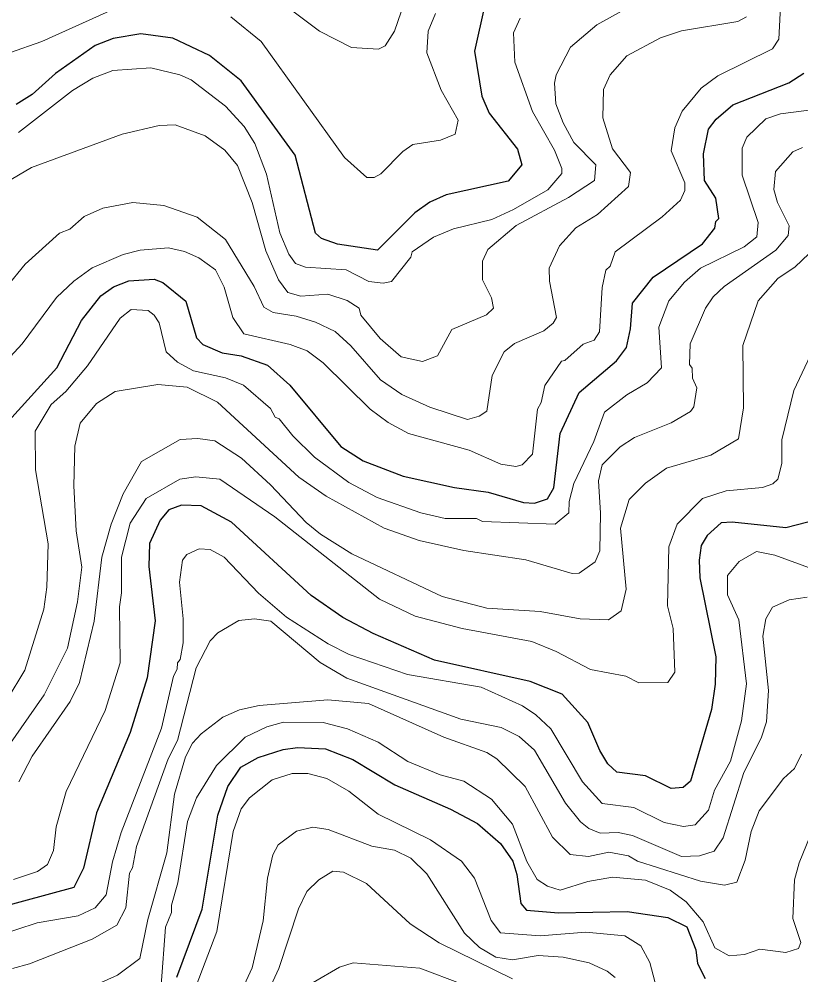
# Model space of a CAD drawing. Extents: x 673.3 to 698.5, y 6984.3 to 7012.3.
# Drawn here: x 676.491 to 677.359, y 6985.66 to 6986.721 of the extents above; entities that cross this region are included whole.
import ezdxf

# ---------------------------------------------------------------- set-up
doc = ezdxf.new("R2010")
doc.units = 0
doc.header["$LTSCALE"] = 0.032
doc.layers.add('1', color=7, linetype='Continuous', lineweight=25)
doc.layers.add('2', color=7, linetype='Continuous', lineweight=13)

msp = doc.modelspace()

# ---------------------------------------------------------------- linework, layer by layer
at = {"layer": '1'}
for points in [[(677.0076, 6986.7374), (676.9963, 6986.6859), (677.0045, 6986.6358), (677.0127, 6986.6169), (677.044, 6986.5768), (677.0487, 6986.5597), (677.0338, 6986.5416), (676.9647, 6986.5261), (676.9468, 6986.518), (676.93, 6986.5062), (676.8884, 6986.465), (676.8442, 6986.4714), (676.8263, 6986.4778), (676.8198, 6986.4837), (676.797, 6986.5702), (676.7374, 6986.6528), (676.7021, 6986.6811), (676.6612, 6986.7003), (676.6259, 6986.7051), (676.5953, 6986.7), (676.5753, 6986.6921), (676.5313, 6986.6609), (676.5054, 6986.6377), (676.4876, 6986.6267)], [(677.1718, 6986.4061), (677.1944, 6986.4349), (677.2493, 6986.472), (677.2631, 6986.4891), (677.2642, 6986.4966), (677.2673, 6986.5), (677.2643, 6986.5225), (677.2517, 6986.5422), (677.2504, 6986.5719), (677.2561, 6986.5992), (677.2645, 6986.6102), (677.2829, 6986.6261), (677.3453, 6986.6505), (677.3619, 6986.6614)], [(676.4828, 6986.279), (676.5325, 6986.3342), (676.5601, 6986.3869), (676.5815, 6986.4142), (676.5956, 6986.4242), (676.6127, 6986.4307), (676.6405, 6986.4328), (676.6504, 6986.4289), (676.6759, 6986.4081), (676.6875, 6986.3676), (676.6946, 6986.3599), (676.7162, 6986.3508), (676.7372, 6986.3474), (676.7665, 6986.337), (676.7912, 6986.3148), (676.8479, 6986.2468), (676.8727, 6986.231), (676.917, 6986.2138), (676.9739, 6986.2011), (677.0114, 6986.1962), (677.0508, 6986.1848), (677.0629, 6986.184), (677.0772, 6986.1886), (677.0844, 6986.201), (677.0914, 6986.2614), (677.1125, 6986.3067), (677.154, 6986.3418), (677.1651, 6986.3568), (677.1696, 6986.3775), (677.1718, 6986.4061)], [(676.6709, 6986.1818), (676.6568, 6986.1765), (676.6475, 6986.1649), (676.6355, 6986.1391), (676.6347, 6986.1136), (676.6419, 6986.0533), (676.633, 6985.9898), (676.614, 6985.9292), (676.5765, 6985.8399), (676.5622, 6985.7787), (676.5513, 6985.7572), (676.4354, 6985.7255)], [(677.3661, 6986.1629), (677.342, 6986.1564), (677.2823, 6986.1627), (677.2702, 6986.1619), (677.2544, 6986.1481), (677.248, 6986.1369), (677.2455, 6986.1207), (677.2465, 6986.101), (677.2641, 6986.0132), (677.2633, 6985.9829), (677.2593, 6985.9546), (677.2362, 6985.8751), (677.2277, 6985.8681), (677.2147, 6985.8672), (677.1859, 6985.881), (677.1541, 6985.885), (677.1443, 6985.8943), (677.1353, 6985.9091), (677.122, 6985.9402), (677.0934, 6985.9716), (677.058, 6985.9859), (676.9517, 6986.0096), (676.8838, 6986.0393), (676.85, 6986.0569), (676.8148, 6986.0813), (676.7264, 6986.1629), (676.6928, 6986.1809), (676.6709, 6986.1818)], [(676.6659, 6985.6575), (676.6941, 6985.7331), (676.7113, 6985.8373), (676.7225, 6985.8693), (676.7367, 6985.8908), (676.756, 6985.9013), (676.7839, 6985.9104), (676.7996, 6985.9127), (676.8309, 6985.9111), (676.8612, 6985.8992), (676.9077, 6985.8711), (676.9696, 6985.8442), (676.9997, 6985.8281), (677.025, 6985.8058), (677.0388, 6985.7865), (677.0434, 6985.7716), (677.0475, 6985.7394), (677.0541, 6985.732), (677.0895, 6985.7288), (677.1657, 6985.7304), (677.2107, 6985.7237), (677.2319, 6985.7133), (677.2419, 6985.6879), (677.2438, 6985.6728), (677.2522, 6985.6561)]]:
    msp.add_lwpolyline(points, dxfattribs=at)
at = {"layer": '2'}
for points in [[(676.7901, 6986.7336), (676.8241, 6986.708), (676.8597, 6986.6897), (676.8895, 6986.6881), (676.897, 6986.6917), (676.9073, 6986.7082), (676.926, 6986.7619)], [(677.1468, 6986.4471), (677.1525, 6986.463), (677.2045, 6986.502), (677.2251, 6986.5203), (677.2299, 6986.5312), (677.2299, 6986.5395), (677.2145, 6986.575), (677.2185, 6986.6006), (677.2268, 6986.6191), (677.2477, 6986.6447), (677.2662, 6986.6585), (677.327, 6986.6883), (677.3341, 6986.699), (677.3364, 6986.7428), (677.36, 6986.7685)], [(676.4608, 6986.5312), (676.5044, 6986.5566), (676.6051, 6986.5937), (676.6462, 6986.6032), (676.6639, 6986.6041), (676.6973, 6986.5919), (676.7191, 6986.5758), (676.7332, 6986.559), (676.7495, 6986.5176), (676.7647, 6986.464), (676.7786, 6986.4318), (676.7892, 6986.4179), (676.8035, 6986.4136), (676.8335, 6986.4161), (676.8548, 6986.409), (676.8682, 6986.4004), (676.87, 6986.3926), (676.8917, 6986.3666), (676.915, 6986.3465), (676.9386, 6986.3412), (676.9551, 6986.3474), (676.971, 6986.3769), (677.0095, 6986.3929), (677.0172, 6986.4006), (677.015, 6986.4118), (677.0052, 6986.4318), (677.0052, 6986.4527), (677.0109, 6986.4657), (677.0424, 6986.4924), (677.1007, 6986.5232), (677.1296, 6986.5422), (677.1311, 6986.5594), (677.1066, 6986.5843), (677.0945, 6986.6064), (677.0865, 6986.6273), (677.085, 6986.6501), (677.087, 6986.6595), (677.1027, 6986.6903), (677.1322, 6986.7149), (677.1769, 6986.7397)], [(676.4801, 6986.684), (676.5159, 6986.6965), (676.599, 6986.734)], [(676.7256, 6986.7238), (676.7594, 6986.6967), (676.8521, 6986.5676), (676.8768, 6986.5456), (676.8848, 6986.5457), (676.8922, 6986.5497), (676.9168, 6986.5744), (676.9278, 6986.582), (676.9586, 6986.5868), (676.9749, 6986.5936), (676.9781, 6986.6092), (676.9591, 6986.6425), (676.9433, 6986.684), (676.9449, 6986.708), (676.9529, 6986.7277)], [(677.0469, 6986.7224), (677.0394, 6986.7063), (677.0411, 6986.6736), (677.0606, 6986.6188), (677.0852, 6986.576), (677.0931, 6986.5554), (677.0931, 6986.5498)], [(677.2982, 6986.7239), (677.2884, 6986.7187), (677.2261, 6986.7083), (677.2028, 6986.7006), (677.1654, 6986.6805), (677.1469, 6986.6595), (677.1396, 6986.6432), (677.1388, 6986.6118), (677.1496, 6986.5775), (677.1696, 6986.5509), (677.1673, 6986.5354), (677.1328, 6986.5044), (677.1089, 6986.4897), (677.0906, 6986.4698)], [(677.0931, 6986.5498), (677.0778, 6986.5318), (677.0397, 6986.5098), (677.0154, 6986.4988), (676.9729, 6986.4886), (676.9508, 6986.4792), (676.927, 6986.4631), (676.9254, 6986.457), (676.904, 6986.4299), (676.8947, 6986.4283), (676.879, 6986.4299), (676.8537, 6986.4429), (676.8088, 6986.4461), (676.7977, 6986.4502), (676.7903, 6986.4605), (676.7803, 6986.4839), (676.7655, 6986.5494), (676.7525, 6986.5833), (676.7406, 6986.6023), (676.7199, 6986.6247), (676.6818, 6986.6538), (676.669, 6986.6597), (676.6371, 6986.6673), (676.5947, 6986.6644), (676.5725, 6986.6557), (676.5501, 6986.6423), (676.4902, 6986.5955)], [(677.3732, 6986.6212), (677.3358, 6986.6163), (677.3198, 6986.6107), (677.2984, 6986.5903), (677.2935, 6986.5781), (677.2935, 6986.548), (677.3112, 6986.4956), (677.3098, 6986.4796), (677.2957, 6986.4685), (677.247, 6986.4447), (677.2294, 6986.4294), (677.2119, 6986.4085), (677.2007, 6986.3794), (677.2038, 6986.334), (677.1881, 6986.3174), (677.1653, 6986.304), (677.1404, 6986.2848), (677.1289, 6986.2524), (677.1064, 6986.2057), (677.1013, 6986.1859), (677.1011, 6986.1732), (677.0858, 6986.1604), (677.0053, 6986.1636), (676.9986, 6986.1668), (676.9638, 6986.1669), (676.9368, 6986.173), (676.8881, 6986.1903), (676.8569, 6986.2067), (676.8187, 6986.2351), (676.7946, 6986.2585), (676.7794, 6986.2775), (676.7748, 6986.2793), (676.7698, 6986.2889), (676.74, 6986.3148), (676.7199, 6986.3232), (676.6845, 6986.331), (676.6666, 6986.3404), (676.654, 6986.3521), (676.6461, 6986.3841), (676.6407, 6986.3927), (676.6339, 6986.3979), (676.6153, 6986.3989), (676.6029, 6986.3892), (676.5666, 6986.3365), (676.5427, 6986.308), (676.5262, 6986.2936), (676.5085, 6986.2638), (676.509, 6986.2208), (676.523, 6986.1386), (676.5214, 6986.0905), (676.518, 6986.0662), (676.4971, 6985.9985), (676.4774, 6985.9657)], [(677.3454, 6986.492), (677.3327, 6986.5176), (677.3285, 6986.5323), (677.3302, 6986.5522), (677.3497, 6986.5741), (677.3605, 6986.579)], [(677.0906, 6986.4698), (677.0793, 6986.4448), (677.0795, 6986.4305), (677.0872, 6986.3902), (677.0837, 6986.3839), (677.0732, 6986.3753), (677.0406, 6986.3612), (677.0292, 6986.3519), (677.0158, 6986.3256), (677.0101, 6986.286), (677.0016, 6986.2804), (676.9883, 6986.2768), (676.9465, 6986.2906), (676.9154, 6986.3044), (676.8919, 6986.3208), (676.8591, 6986.3585), (676.8414, 6986.3745), (676.8198, 6986.3849), (676.7983, 6986.3916), (676.7729, 6986.3955), (676.7624, 6986.4017), (676.7518, 6986.4243), (676.7199, 6986.4765), (676.6883, 6986.5015), (676.6515, 6986.5146), (676.6169, 6986.5178), (676.5836, 6986.5114), (676.5628, 6986.5021), (676.5469, 6986.4881), (676.5355, 6986.4837), (676.4975, 6986.4491), (676.4764, 6986.4232)], [(676.4613, 6985.8891), (676.5185, 6985.9712), (676.5443, 6986.023), (676.5555, 6986.0742), (676.5605, 6986.1127), (676.5539, 6986.1533), (676.5516, 6986.2032), (676.5526, 6986.2471), (676.5586, 6986.2726), (676.5765, 6986.2945), (676.5975, 6986.3077), (676.6449, 6986.3158), (676.6773, 6986.3128), (676.7108, 6986.2959), (676.8013, 6986.2126), (676.8315, 6986.1917), (676.896, 6986.1562), (676.9349, 6986.1425), (676.9843, 6986.1315), (677.0531, 6986.1211), (677.1045, 6986.1058), (677.1123, 6986.106), (677.1302, 6986.1186), (677.1354, 6986.1311), (677.1362, 6986.1728), (677.1339, 6986.2087), (677.1381, 6986.2264), (677.158, 6986.2464), (677.1739, 6986.2568), (677.2146, 6986.2732), (677.236, 6986.2855), (677.2398, 6986.2909), (677.243, 6986.3118), (677.2381, 6986.3228), (677.2379, 6986.3338), (677.2349, 6986.3379), (677.2356, 6986.3609), (677.2526, 6986.4004), (677.2612, 6986.4131), (677.2733, 6986.4246), (677.3307, 6986.4648), (677.3446, 6986.4812), (677.3454, 6986.492)], [(676.4539, 6986.3175), (676.494, 6986.3609), (676.5323, 6986.4123), (676.5514, 6986.4304), (676.5719, 6986.4453), (676.6064, 6986.4601), (676.6253, 6986.465), (676.6566, 6986.4673), (676.6742, 6986.4633), (676.6902, 6986.4562), (676.7086, 6986.4429), (676.7183, 6986.4237), (676.728, 6986.3899), (676.7401, 6986.372), (676.7915, 6986.3599), (676.8104, 6986.3529), (676.8282, 6986.3398), (676.8805, 6986.2882), (676.9004, 6986.2734), (676.9228, 6986.2611), (676.9902, 6986.2426), (677.0256, 6986.2273), (677.0423, 6986.2247), (677.0493, 6986.2265), (677.0607, 6986.2383), (677.0663, 6986.2882), (677.0703, 6986.2956), (677.0743, 6986.3147), (677.093, 6986.3417), (677.0966, 6986.3422), (677.1168, 6986.3606), (677.1291, 6986.365), (677.1351, 6986.374), (677.1378, 6986.4234), (677.142, 6986.4426), (677.1468, 6986.4471)], [(677.3752, 6986.4683), (677.3522, 6986.4463), (677.333, 6986.4334), (677.3112, 6986.4085), (677.2943, 6986.3588), (677.295, 6986.2896), (677.2894, 6986.2552), (677.2587, 6986.237), (677.2095, 6986.2226), (677.1861, 6986.2061), (677.1679, 6986.1878), (677.1583, 6986.1562), (677.1647, 6986.0884), (677.1589, 6986.0643), (677.145, 6986.0545), (677.1137, 6986.0556), (677.069, 6986.0634), (677.01, 6986.0674), (676.9603, 6986.0801), (676.8601, 6986.1277), (676.8252, 6986.1495), (676.8094, 6986.1623), (676.7698, 6986.2043), (676.7375, 6986.2338), (676.7081, 6986.2532), (676.6892, 6986.2556), (676.6697, 6986.2547), (676.6265, 6986.2302), (676.6064, 6986.1943), (676.593, 6986.1605), (676.5825, 6986.124), (676.5742, 6986.053), (676.5576, 6985.9846), (676.5473, 6985.9638), (676.5053, 6985.9029), (676.4903, 6985.8743)], [(676.4845, 6985.7658), (676.511, 6985.7749), (676.5221, 6985.7825), (676.5288, 6985.7983), (676.532, 6985.8243), (676.5428, 6985.8637), (676.5863, 6985.9537), (676.6028, 6986.0065), (676.602, 6986.0686), (676.6044, 6986.0843), (676.6045, 6986.124), (676.6139, 6986.1617), (676.6317, 6986.1891), (676.669, 6986.2106), (676.6869, 6986.2133), (676.7135, 6986.2107), (676.7745, 6986.1688), (676.8909, 6986.0774), (676.9305, 6986.0584), (676.9824, 6986.0446), (677.0599, 6986.0302), (677.0869, 6986.0193), (677.1251, 6985.9993), (677.1642, 6985.9919), (677.1786, 6985.9844), (677.2107, 6985.9848), (677.2185, 6985.9962), (677.2167, 6986.0446), (677.2104, 6986.0697), (677.2121, 6986.1354), (677.2214, 6986.1605), (677.2493, 6986.189), (677.2755, 6986.1977), (677.3158, 6986.2014), (677.3276, 6986.2052), (677.3331, 6986.2107), (677.3374, 6986.2279), (677.3375, 6986.2543), (677.3508, 6986.309), (677.3813, 6986.3741)], [(677.2983, 6985.9834), (677.2925, 6985.9423), (677.2804, 6985.8974), (677.2626, 6985.865), (677.2559, 6985.843), (677.2412, 6985.8265), (677.2283, 6985.8248), (677.2069, 6985.8292), (677.173, 6985.8459), (677.1379, 6985.8505), (677.1161, 6985.8743), (677.0809, 6985.9331), (677.0644, 6985.9488), (677.0494, 6985.959), (677.0038, 6985.9794), (676.9219, 6985.9938), (676.8572, 6986.016), (676.8339, 6986.0277), (676.7877, 6986.0574), (676.7565, 6986.0839), (676.7183, 6986.1239), (676.7028, 6986.1324), (676.6906, 6986.1333), (676.6768, 6986.1267), (676.6722, 6986.1207), (676.6688, 6986.0961), (676.6729, 6986.0553), (676.6728, 6986.0287), (676.6696, 6986.0101), (676.6664, 6986.0064), (676.6662, 6985.9997), (676.6623, 6985.9918), (676.6488, 6985.9341), (676.6042, 6985.8182), (676.5945, 6985.7856), (676.5875, 6985.7489), (676.5751, 6985.7345), (676.5562, 6985.7256), (676.5107, 6985.7179), (676.4426, 6985.6957)], [(677.367, 6986.1123), (677.3296, 6986.1261), (677.3092, 6986.1301), (677.29, 6986.1191), (677.2772, 6986.1037), (677.2772, 6986.0822), (677.2898, 6986.0545), (677.2983, 6985.9834)], [(677.123, 6985.8226), (677.1357, 6985.8175), (677.1556, 6985.8182), (677.1716, 6985.815), (677.2261, 6985.7916), (677.246, 6985.7922), (677.2623, 6985.7975), (677.2722, 6985.8121), (677.2953, 6985.8848), (677.3145, 6985.9231), (677.3203, 6985.941), (677.3227, 6985.976), (677.3163, 6986.0363), (677.3196, 6986.0553), (677.3271, 6986.0684), (677.3454, 6986.0764), (677.3657, 6986.0796)], [(676.4833, 6985.6672), (676.5022, 6985.6724), (676.572, 6985.6996), (676.5994, 6985.7154), (676.6093, 6985.7345), (676.6131, 6985.773), (676.6165, 6985.779), (676.6212, 6985.8028), (676.6563, 6985.8999), (676.6664, 6985.9204), (676.6873, 6986.0009), (676.703, 6986.0311), (676.7113, 6986.0398), (676.7348, 6986.0536), (676.752, 6986.0553), (676.7701, 6986.0529), (676.825, 6986.0068), (676.8547, 6985.9895), (676.9809, 6985.944), (677.0257, 6985.9349), (677.0459, 6985.9249), (677.0629, 6985.9095), (677.0973, 6985.8509), (677.1139, 6985.8301), (677.123, 6985.8226)], [(677.1672, 6985.7922), (677.1452, 6985.7963), (677.1227, 6985.7915), (677.1023, 6985.7939), (677.0827, 6985.8131), (677.0525, 6985.8694), (677.0212, 6985.8999), (677.01, 6985.907), (676.9622, 6985.9239), (676.8787, 6985.9614), (676.8335, 6985.9656), (676.7574, 6985.9591), (676.7354, 6985.9544), (676.7168, 6985.9461), (676.6927, 6985.9276), (676.6833, 6985.9174), (676.6753, 6985.9023), (676.6633, 6985.8609), (676.6548, 6985.7957), (676.6337, 6985.7214), (676.6246, 6985.6781), (676.5999, 6985.6596), (676.5208, 6985.6242), (676.4888, 6985.6146)], [(676.6484, 6985.6487), (676.6534, 6985.7132), (676.6598, 6985.7295), (676.6599, 6985.7376), (676.6671, 6985.7622), (676.6778, 6985.8305), (676.6877, 6985.8568), (676.7097, 6985.8926), (676.7416, 6985.9242), (676.7657, 6985.9355), (676.7842, 6985.9405), (676.8282, 6985.9403), (676.8551, 6985.9332), (676.8893, 6985.9186), (676.9224, 6985.8971), (676.9581, 6985.8823), (676.9843, 6985.8751), (677.0153, 6985.8553), (677.0383, 6985.8275), (677.0543, 6985.786), (677.0659, 6985.7659), (677.0773, 6985.7585), (677.0912, 6985.754), (677.1222, 6985.7637), (677.1495, 6985.7686), (677.1862, 6985.7653), (677.2134, 6985.7541), (677.2312, 6985.7413), (677.2501, 6985.7191), (677.2629, 6985.6901), (677.2788, 6985.6813), (677.2958, 6985.6828), (677.313, 6985.6887), (677.3417, 6985.6848), (677.3558, 6985.6895), (677.3584, 6985.6961), (677.3497, 6985.7228), (677.3513, 6985.7656), (677.3568, 6985.7846), (677.3883, 6985.8624)], [(677.3593, 6985.9051), (677.3514, 6985.8894), (677.3394, 6985.8782), (677.3123, 6985.8422), (677.3033, 6985.8194), (677.2966, 6985.7875), (677.2873, 6985.7629), (677.2738, 6985.7597), (677.2472, 6985.7642), (677.1773, 6985.7862), (677.1672, 6985.7922)], [(677.2039, 6985.6246), (677.1909, 6985.6738), (677.1808, 6985.6924), (677.1632, 6985.7033), (677.1199, 6985.7075), (677.0693, 6985.7035), (677.025, 6985.7069), (677.0146, 6985.7203), (676.9961, 6985.7673), (676.982, 6985.7862), (676.9473, 6985.8101), (676.8894, 6985.8384), (676.8567, 6985.864), (676.8325, 6985.8781), (676.8111, 6985.8835), (676.7937, 6985.8835), (676.7718, 6985.8766), (676.7464, 6985.8567), (676.7373, 6985.8444), (676.7283, 6985.8191), (676.7103, 6985.7083), (676.6874, 6985.6479)], [(676.7268, 6985.619), (676.7495, 6985.6679), (676.7617, 6985.72), (676.7666, 6985.7676), (676.7724, 6985.7933), (676.7782, 6985.8045), (676.7988, 6985.8196), (676.8169, 6985.824), (676.8339, 6985.8216), (676.8824, 6985.803), (676.9074, 6985.7987), (676.9256, 6985.7895), (676.9434, 6985.7724), (676.9852, 6985.7063), (677.0017, 6985.6906), (677.0198, 6985.6799), (677.0384, 6985.6766), (677.0668, 6985.6814), (677.0945, 6985.6799), (677.1234, 6985.6735), (677.1436, 6985.6643), (677.1524, 6985.657)], [(677.0385, 6985.6558), (676.9569, 6985.6958), (676.925, 6985.7168), (676.8763, 6985.7614), (676.851, 6985.7741), (676.839, 6985.7751), (676.8236, 6985.7655), (676.8103, 6985.7527), (676.801, 6985.7334), (676.7792, 6985.6671), (676.7656, 6985.6381)], [(676.8173, 6985.6515), (676.8464, 6985.6688), (676.8616, 6985.6733), (676.9357, 6985.6675), (676.9826, 6985.6496)]]:
    msp.add_lwpolyline(points, dxfattribs=at)

doc.saveas('drawing.dxf')
